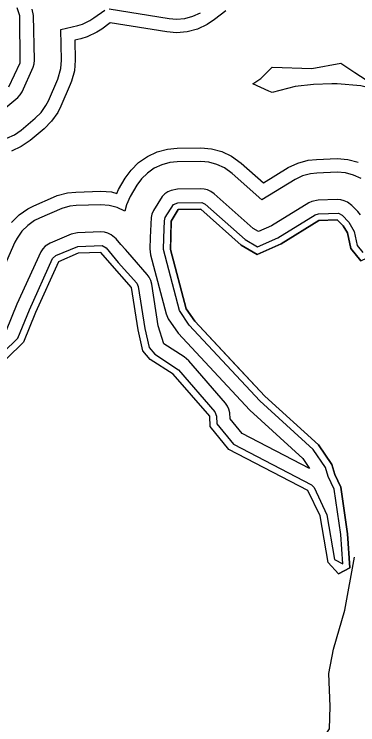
# Model space of a CAD drawing. Extents: x 2532689 to 2764727, y 536648 to 732970.
# Drawn here: x 2705497 to 2707514, y 562740 to 566912 of the extents above; entities that cross this region are included whole.
import ezdxf

# ---------------------------------------------------------------- set-up
doc = ezdxf.new("R2010")
doc.units = 0
for name, color, linetype in [('Exist Boundary Land Use Gamelands State NC Wildlife Resources Commission', 7, 'Continuous'), ('Exist Hydrographic Buffer Line', 7, 'Continuous'), ('Exist Hydrographic Creek Double Shore', 7, 'Continuous'), ('Exist Hydrographic Creek Single Shore', 7, 'Continuous')]:
    doc.layers.add(name, color=color, linetype=linetype)

msp = doc.modelspace()

# ---------------------------------------------------------------- linework, layer by layer
at = {"layer": 'Exist Boundary Land Use Gamelands State NC Wildlife Resources Commission'}
for points in [[(2707532.5, 565463.6), (2707472.4, 565536.8), (2707453.6, 565627.9), (2707427.5, 565669.5), (2707393.5, 565704.2), (2707285.4, 565699.9), (2707063.6, 565562.9), (2706922.5, 565501.5), (2706829.6, 565556.8), (2706591.5, 565767.2), (2706458.5, 565765), (2706418.5, 565697.8), (2706413.6, 565530.1), (2706505.4, 565182.5), (2706557.5, 565109.1), (2706796, 564853.1)], [(2706796, 564853.1), (2706967.6, 564669.2), (2707282.6, 564383), (2707360.5, 564268), (2707378.5, 564209.6), (2707413.6, 564135.5), (2707453.6, 563861.3), (2707466.5, 563661.5), (2707400.5, 563626.1), (2707340.6, 563692.6), (2707292.4, 563966.4), (2707221.5, 564114.6), (2706757.4, 564355.2), (2706646.3, 564492.1), (2706644.8, 564551), (2706430.2, 564798.7), (2706295.4, 564885.2), (2706252.2, 564935.8), (2706224.5, 565059.4), (2706185.5, 565307.6), (2706059, 565452.5), (2706005.5, 565513.7), (2705872.4, 565508.5), (2705756.6, 565457.7), (2705622.5, 565160.1), (2705551.7, 564986.4), (2705453.5, 564890.7)]]:
    msp.add_lwpolyline(points, dxfattribs=at)
at = {"layer": 'Exist Hydrographic Buffer Line'}
for points in [[(2705435.7, 566354.5), (2705517.7, 566423.6), (2705532.4, 566438.3), (2705544.5, 566455.4), (2705608.3, 566601.4), (2705613.6, 566621.6), (2705615.5, 566642.4), (2705609.5, 566904.3), (2705602.8, 566941.2)], [(2705466.2, 566484.8), (2705532.2, 566626.5), (2705529.6, 566902.5), (2705514.8, 566950.4)], [(2705498.4, 566203.9), (2705538.6, 566231.9), (2705620.8, 566301.2), (2705655.1, 566335.4), (2705682.9, 566375.4), (2705697.5, 566404.1), (2705752.5, 566531.2), (2705771.3, 566593.8), (2705775.4, 566642.4), (2705771.5, 566821.6), (2705869.5, 566846.1), (2705897.2, 566854.6), (2705941.5, 566875.2), (2705964.3, 566890), (2706029.5, 566936.6)], [(2706054.7, 566943.3), (2706406.2, 566887.1), (2706450.5, 566883.6), (2706499.1, 566887.8), (2706546.2, 566900.5), (2706590.5, 566921.1)], [(2706739, 566932.4), (2706672.9, 566880.5), (2706630.5, 566851.8), (2706573.7, 566825.3), (2706513, 566809.1), (2706450.5, 566803.6), (2706393.7, 566808.1), (2706061.1, 566861.3), (2706010.8, 566824.9), (2705981.5, 566805.9), (2705924.7, 566779.4), (2705888.8, 566768.5), (2705852.9, 566759.4), (2705855.4, 566642.4), (2705850.1, 566579.9), (2705833.7, 566519.3), (2705825.7, 566499.3), (2705770.7, 566372.4), (2705752.3, 566335.4), (2705716.2, 566284), (2705672.3, 566239.9), (2705590.1, 566170.6), (2705538.6, 566134.7), (2705481.8, 566108.1)], [(2707011.9, 566451.7), (2706991.4, 566460), (2706898.5, 566503.3), (2706944.6, 566534.6), (2707011.3, 566601.8), (2707243.8, 566594.1), (2707413.4, 566625.2), (2707497.3, 566570.4), (2707668.5, 566458.3), (2707532.5, 566492.1), (2707393.5, 566504.3), (2707361.5, 566503.6), (2707253.4, 566499.3), (2707146.4, 566487.8), (2707011.9, 566451.7)], [(2705454.3, 566183.3), (2705498.4, 566203.9)], [(2705480.8, 565689.1), (2705525.1, 565733.5), (2705576.5, 565769.5), (2705612.4, 565787.7), (2705728.5, 565838.3), (2705749.2, 565846.7), (2705810.1, 565862.9), (2705858.1, 565868), (2706005.5, 565873.7), (2706068, 565868.2), (2706098.8, 565860), (2706109, 565881.9), (2706149, 565949.1), (2706182.7, 565996.4), (2706227, 566040.8), (2706278.4, 566076.8), (2706335.2, 566103.4), (2706395.9, 566119.6), (2706452.7, 566125), (2706591.5, 566127.2), (2706654.1, 566121.7), (2706714.8, 566105.5), (2706771.6, 566078.9), (2706830, 566036.9), (2706960, 565922), (2707105.4, 566011.7), (2707162.2, 566038.2), (2707222.9, 566054.4), (2707271.3, 566059.6), (2707393.5, 566064.2), (2707456, 566058.7), (2707516.7, 566042.5)], [(2707533.5, 565946.7), (2707489.3, 565967.3), (2707441.9, 565980), (2707393.5, 565984.2), (2707274.2, 565979.7), (2707237, 565975.7), (2707189.7, 565963), (2707145.4, 565942.4), (2706951.4, 565822.8), (2706776.9, 565977), (2706731.4, 566009.7), (2706687.3, 566030.3), (2706639.9, 566042.9), (2706591.5, 566047.2), (2706453.9, 566045), (2706410.1, 566040.8), (2706362.7, 566028.2), (2706318.4, 566007.6), (2706278.4, 565979.6), (2706244, 565945.1), (2706217.7, 565908.2), (2706177.7, 565841), (2706155.6, 565793.5), (2706145.5, 565756.3), (2706101.3, 565776.8), (2706054.1, 565789.4)], [(2707529.2, 565733.1), (2707513.2, 565753.5), (2707479.2, 565788.2), (2707453.4, 565808.2), (2707434.5, 565817), (2707414.2, 565822.4), (2707393.5, 565824.2), (2707280.7, 565819.8), (2707244.4, 565812.7), (2707225.6, 565803.9), (2707007.8, 565669.5), (2706930.9, 565636.1), (2706900.5, 565654.2), (2706670.9, 565857.1), (2706651.4, 565871.1), (2706632.5, 565879.9), (2706612.2, 565885.4), (2706591.5, 565887.2), (2706456.4, 565885.1), (2706417.4, 565877.8), (2706398.6, 565869), (2706381.2, 565857), (2706366.4, 565842.2), (2706315.3, 565759.2), (2706305.7, 565738.9), (2706300.2, 565718.7), (2706295.4, 565601.2), (2706293.6, 565533.7), (2706297.5, 565499.5), (2706389.6, 565151.8), (2706401.5, 565122.5), (2706459.5, 565039.7), (2706879.8, 564587.3), (2707191.3, 564303.9), (2707231.3, 564244.6), (2706834.9, 564450.4), (2706765, 564536.4), (2706762.8, 564571.9), (2706757.2, 564592.1), (2706748.4, 564611.1), (2706736.5, 564628.2), (2706521.2, 564877.1), (2706495.2, 564899.7), (2706375.4, 564976.4), (2706342.6, 565082.2), (2706304.1, 565326.1), (2706298.3, 565348.6), (2706289.5, 565367.5), (2706277.6, 565384.6), (2706190.2, 565484.6), (2706164.8, 565513.9), (2706149.4, 565531.2), (2706123.8, 565560.6), (2706095.9, 565592.5), (2706065.6, 565617.6), (2706046.5, 565626.4), (2706026.2, 565631.9), (2706005.5, 565633.7), (2705867.7, 565628.2), (2705831.4, 565621.1), (2705708.6, 565567.7), (2705679.3, 565549.6), (2705664.5, 565534.8), (2705652.6, 565517.7), (2705513, 565209.3), (2705449.8, 565054.9)], [(2706054.1, 565789.4), (2706005.5, 565793.7), (2705861.3, 565788.1), (2705824, 565784.1), (2705776.7, 565771.5), (2705644.6, 565714.3), (2705616.5, 565700.2), (2705576.5, 565672.2), (2705542.1, 565637.7), (2705514, 565597.7), (2705501.3, 565572.7), (2705367.2, 565275)], [(2707252, 564356.7), (2706938.3, 564641.9), (2706524.7, 565085.9), (2706466.7, 565172.2), (2706373.6, 565531.3), (2706375.4, 565598.8), (2706378.5, 565699), (2706384, 565718.2), (2706432.8, 565795.7), (2706457.6, 565805.1), (2706598.5, 565806.6), (2706618, 565797.2), (2706853.2, 565589.2), (2706925.2, 565546.3), (2707044.9, 565598.4), (2707264.5, 565734), (2707284, 565739.9), (2707400.5, 565743.6), (2707422, 565732.2), (2707461.6, 565690.7), (2707492.7, 565636), (2707509.8, 565554.5), (2707543.4, 565513.3)], [(2705432.8, 564926.3), (2705517.5, 565009.3), (2705586, 565176.4), (2705721.7, 565477.7), (2705740.6, 565494.4), (2705871, 565548.3), (2706012.5, 565553.1), (2706035.8, 565540), (2706071.5, 565496.4), (2706107.8, 565453.7), (2706216.3, 565333.2), (2706224.9, 565313.7), (2706263.7, 565067.1), (2706289.3, 564954.3), (2706322.3, 564915.6), (2706460.7, 564824.8), (2706675.2, 564576.8), (2706684.4, 564552.5), (2706686.1, 564506.8), (2706783.3, 564387), (2707241.6, 564149.3), (2707257.5, 564132), (2707332, 563973.4), (2707377.9, 563710.8), (2707425.1, 563684.6), (2707413.8, 563857.1), (2707374.8, 564123.8), (2707340.2, 564197.8), (2707324, 564250.5), (2707252, 564356.7)]]:
    msp.add_lwpolyline(points, dxfattribs=at)
at = {"layer": 'Exist Hydrographic Creek Double Shore'}
for points in [[(2706415.4, 565597.6), (2706418.5, 565697.8), (2706458.5, 565765), (2706591.5, 565767.2), (2706829.4, 565556.8), (2706922.5, 565501.4), (2707063.6, 565562.9), (2707285.4, 565699.9), (2707393.5, 565704.2), (2707427.5, 565669.5), (2707453.6, 565627.9), (2707472.4, 565536.7), (2707532.5, 565463.6), (2707680.6, 565535.2), (2707756.4, 565518.6), (2707907.6, 565482), (2708305.4, 565550.6), (2708444.4, 565667.8), (2708723.5, 565849.8), (2708815.9, 565886.5)], [(2707400.5, 563626), (2707466.5, 563661.5), (2707453.6, 563861.3), (2707413.6, 564135.5), (2707378.5, 564209.6), (2707360.5, 564268), (2707282.6, 564383.1), (2706967.4, 564669.1), (2706557.5, 565109), (2706505.4, 565182.5), (2706413.6, 565530.1), (2706415.4, 565597.6)], [(2706059, 565452.4), (2706005.5, 565513.7), (2705872.4, 565508.3), (2705756.6, 565457.7), (2705622.5, 565160), (2705551.5, 564986.5), (2705453.5, 564890.6), (2705329.4, 564856), (2704576.5, 564595.8), (2704446.5, 564475.7), (2704030.6, 564442.4), (2703881.6, 564397), (2703774.5, 564317.2), (2703675.5, 564283.7), (2703616.6, 564324), (2703568.7, 564565.1), (2703533.6, 564645.7), (2703431.5, 564727), (2703322.6, 564748.9), (2703237.3, 564721.4)], [(2707400.5, 563626), (2707340.6, 563692.6), (2707292.4, 563966.4), (2707221.5, 564114.6), (2706757.4, 564355.4), (2706646.5, 564492), (2706644.4, 564551.1), (2706430.6, 564798.6), (2706295.4, 564885.1), (2706252.6, 564935.9), (2706224.5, 565059.6), (2706185.5, 565307.5), (2706059, 565452.4)]]:
    msp.add_lwpolyline(points, dxfattribs=at)
at = {"layer": 'Exist Hydrographic Creek Single Shore'}
msp.add_lwpolyline([(2706430.7, 561116.3), (2706520.8, 561174.8), (2706566.9, 561199.6), (2706600.4, 561389.3), (2706589.4, 561602.6), (2706661.5, 561701.7), (2706717.8, 561840.2), (2706794.9, 562028.2), (2706907.5, 562213.9), (2707011.1, 562369.3), (2707165.3, 562495.4), (2707273.4, 562606.9), (2707347.7, 562714.9), (2707351.1, 562847.8), (2707343.2, 563041.4), (2707371.9, 563184.4), (2707437.7, 563412.9), (2707494, 563724.8)], dxfattribs=at)

doc.saveas('drawing.dxf')
